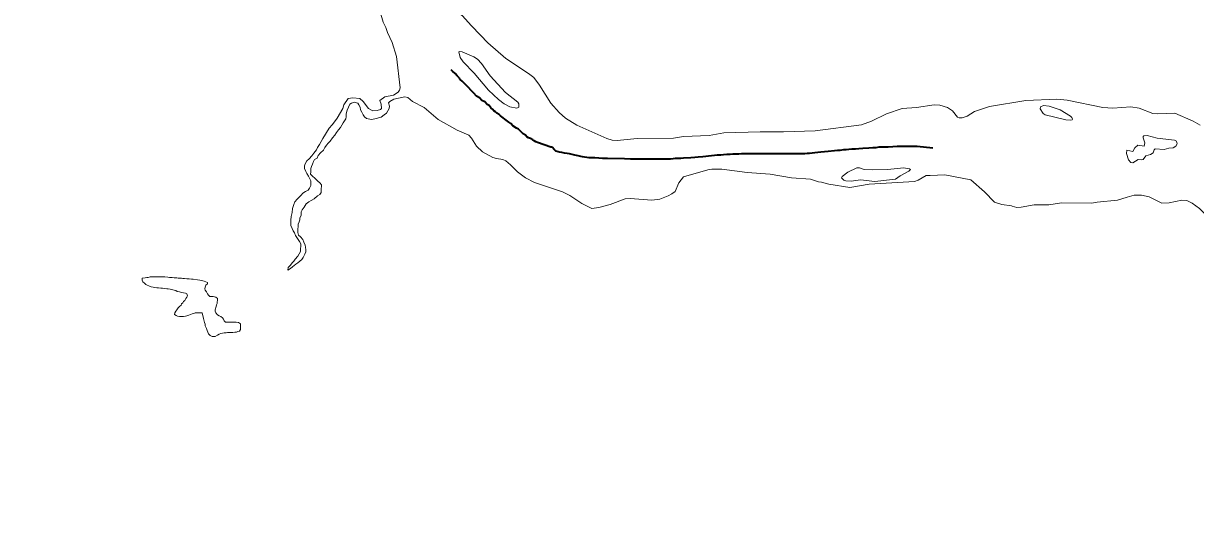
# Model space of a CAD drawing. Extents: x -1643653 to 4543381, y 1624270 to 13878484.
# Drawn here: x 600924 to 604258, y 8900028 to 8901466 of the extents above; entities that cross this region are included whole.
import ezdxf

# ---------------------------------------------------------------- set-up
doc = ezdxf.new("R2010")
doc.units = 0
doc.header["$LTSCALE"] = 200
doc.linetypes.add('LONG_DASH_SHORT_DASH', pattern=[9.9, 6, -1.2, 1.5, -1.2])
doc.layers.add('1', color=7, linetype='Continuous', lineweight=13)
doc.layers.add('6', color=7, linetype='Continuous', lineweight=13)

msp = doc.modelspace()

# ---------------------------------------------------------------- linework, layer by layer
at = {"layer": '1', "lineweight": 25}
msp.add_spline([(814781, 9009175.5), (814787.2, 9009173.4), (814796.9, 9009173.4), (814799.4, 9009172.4), (814805.1, 9009174.5), (814805.6, 9009176.5), (814811.7, 9009179.5), (814811.7, 9009179.5), (814801.5, 9009181), (814790.7, 9009181.5), (814784.1, 9009183.1), (814777.4, 9009185.1), (814778.4, 9009175.5)], degree=3, dxfattribs=at)
at = {"layer": '6'}
for points in [[(602070.8, 8901639.8), (602072.5, 8901633.8), (602072, 8901620.7), (602085.6, 8901602.1), (602093.9, 8901578.1), (602106, 8901562.3), (602134.9, 8901535.6), (602168.7, 8901491), (602172.2, 8901488.4), (602197.2, 8901460.9)], [(601954.3, 8901454.4), (601947.3, 8901470.2), (601928.1, 8901536.3), (601918.2, 8901565.6)], [(601815.9, 8901197.1), (601832.3, 8901224.9), (601835.5, 8901235.3), (601847.5, 8901253.1), (601860.3, 8901255.2), (601880.5, 8901253.4), (601890.4, 8901244.3), (601905.2, 8901224.2), (601917.4, 8901218.1), (601930.4, 8901218.8), (601939.2, 8901221.7), (601941.9, 8901224.8), (601941.4, 8901236.9), (601937.6, 8901247), (601951.6, 8901257.4), (601976.8, 8901262.8), (601989.4, 8901271.3), (601993.8, 8901276.3), (601995.2, 8901283.8), (601984.7, 8901372.5), (601972.5, 8901412), (601959.5, 8901440.2), (601954.3, 8901454.4)], [(602197.2, 8901460.9), (602223.4, 8901432.9), (602245, 8901410.9), (602295.9, 8901367.1), (602360.5, 8901324.3), (602375.9, 8901312.4), (602392, 8901291.3), (602423.7, 8901239.6), (602423.7, 8901239.6), (602447.6, 8901213.6), (602465.3, 8901197.5), (602498.3, 8901177.2), (602583.4, 8901139.4), (602598.3, 8901134.8), (602613, 8901134), (602669.5, 8901139.1), (602772.7, 8901140.1), (602801.5, 8901144.7), (602873.8, 8901148.3), (602916.4, 8901155.8), (603019.2, 8901158.7), (603085.2, 8901158.1), (603175.3, 8901161.3), (603307.7, 8901178.2), (603336, 8901188.6), (603378.2, 8901209.8), (603423.1, 8901224.6), (603463.5, 8901227), (603514.6, 8901235.2), (603530.5, 8901233.8), (603551.8, 8901227.2), (603566.3, 8901217.8), (603580.9, 8901199.6), (603585.3, 8901197.7), (603594.3, 8901197.7), (603607.9, 8901202.5)], [(601913.7, 8901193.8), (601913.7, 8901193.8), (601899.9, 8901196.4), (601893.7, 8901200.9), (601890.1, 8901206.7), (601886.1, 8901213.8), (601882.5, 8901220.9), (601881.6, 8901228.1), (601878.1, 8901234.7), (601874.5, 8901240.1), (601864.7, 8901242.3), (601864.7, 8901242.3), (601857.1, 8901240.1), (601857.1, 8901240.1), (601852, 8901236.9), (601848.4, 8901228.3), (601844.8, 8901220.2), (601842.2, 8901209), (601841.6, 8901200.9), (601840.6, 8901194.8), (601833.4, 8901184.1), (601829.3, 8901177.5), (601825.2, 8901170.4), (601820, 8901163.8), (601813.9, 8901156.2), (601809.2, 8901149.1), (601803.1, 8901141), (601795.9, 8901131.9), (601790.3, 8901125.8), (601785.7, 8901120.3), (601781, 8901114.2), (601776.9, 8901106.1), (601769.2, 8901098.5), (601762.6, 8901090.9), (601759, 8901083.8), (601751.8, 8901079.7), (601749.2, 8901074.2), (601745.6, 8901066.5), (601743, 8901059.9), (601741.5, 8901054.3), (601741.4, 8901044.7), (601740.4, 8901038.1), (601746.4, 8901031.9), (601752.5, 8901026.3), (601761.6, 8901017.6), (601767.2, 8901013), (601771.2, 8901007.9), (601771.1, 8900992.6), (601770.6, 8900986), (601767, 8900980.4), (601760.3, 8900975.9), (601751.1, 8900968.3), (601741.9, 8900962.8), (601735.3, 8900959.2), (601727.6, 8900953.2), (601722, 8900944.6), (601716.8, 8900936.4), (601714.2, 8900930.9), (601713.7, 8900920.7), (601710.1, 8900914.1), (601710, 8900908), (601708.5, 8900902.4), (601704.9, 8900896.3), (601704.8, 8900890.2), (601704.2, 8900880.6), (601704.2, 8900872.4), (601706.2, 8900864.8), (601712.3, 8900859.7), (601718.3, 8900852), (601721.3, 8900844.3), (601725.3, 8900836.2), (601725.8, 8900830.6), (601727.3, 8900822.9), (601727.2, 8900816.8), (601724.2, 8900810.2), (601719.5, 8900801.1), (601715.4, 8900795.5), (601709.8, 8900791), (601704.2, 8900785.9), (601698.5, 8900781.9), (601688.8, 8900774.8), (601683.2, 8900770.3), (601675.5, 8900765.2), (601676.6, 8900772.3), (601683.2, 8900778.9), (601687.9, 8900786), (601693, 8900791.1), (601697.1, 8900796.6), (601704.3, 8900804.7), (601707.9, 8900811.8), (601711.5, 8900817.9), (601712.1, 8900826.1), (601713.1, 8900833.7), (601713.2, 8900840.3), (601709.1, 8900846.4), (601705.6, 8900852.1), (601701.1, 8900857.7), (601698, 8900863.3), (601695, 8900870.9), (601691.5, 8900877.1), (601688.5, 8900883.2)], [(601976.9, 8901251.4), (601965.8, 8901244.8), (601962.5, 8901241.1), (601964.6, 8901231), (601964.2, 8901224.2), (601956.6, 8901211.3), (601950.1, 8901206.7)], [(602540.3, 8900940.6), (602511.8, 8900954.3), (602477.8, 8900977.2), (602457.1, 8900988.1), (602377, 8901014.6), (602351.7, 8901027.4), (602329, 8901044.3), (602309.1, 8901064.5), (602295.6, 8901075.7), (602287.4, 8901079.3), (602269, 8901082.1), (602258.5, 8901085.2), (602229.4, 8901101.9), (602212.6, 8901117.1), (602198.1, 8901140.7), (602190.3, 8901148.7), (602157.5, 8901163.3), (602103.4, 8901193.6), (602063.2, 8901227.6), (602030.5, 8901244.2), (602017.5, 8901255.5), (602008.5, 8901257.9), (601976.9, 8901251.4)], [(603607.9, 8901202.5), (603628.6, 8901215.9), (603671.7, 8901230.7), (603774.9, 8901247.2), (603862.9, 8901251.2), (603892.8, 8901248.7), (603993.8, 8901227), (604022.6, 8901225.8), (604073.7, 8901229.1), (604097.1, 8901225.2), (604136.5, 8901210.6), (604149.3, 8901209.6), (604198.3, 8901211), (604250.4, 8901188.4), (604270.6, 8901176.9)], [(601688.5, 8900883.2), (601684.5, 8900892.4), (601684.6, 8900907.1), (601685.7, 8900917.8), (601688.3, 8900929), (601688.8, 8900940.2), (601692.5, 8900951.3), (601696.1, 8900959.5), (601702.8, 8900966.5), (601708.9, 8900973.1), (601714, 8900978.7), (601718.6, 8900984.3), (601726.3, 8900988.8), (601734, 8900992.8), (601737.6, 8900998.4), (601741.2, 8901006), (601741.2, 8901019.2), (601738.2, 8901024.9), (601734.2, 8901032), (601730.2, 8901040.2), (601726.7, 8901045.8), (601723.2, 8901053.9), (601723.2, 8901062.1), (601724.8, 8901067.2), (601729.9, 8901075.8), (601736.6, 8901081.9), (601743.7, 8901090), (601749.9, 8901098.1), (601757.1, 8901106.7), (601760.7, 8901113.8), (601765.8, 8901122.4), (601775.1, 8901139.7), (601793.4, 8901168.4), (601793.4, 8901168.4), (601802.3, 8901178.6), (601802.3, 8901178.6), (601811.2, 8901190.6), (601815.9, 8901197.1)], [(601950.1, 8901206.7), (601941, 8901200.2), (601923.6, 8901195.4), (601913.7, 8901193.8)], [(603193.7, 8901015.1), (603184.8, 8901016.2), (603162.4, 8901023.8), (603108.1, 8901028), (603047.5, 8901037.8), (602982.6, 8901042.3), (602909.9, 8901052.1), (602881.9, 8901051.8), (602870, 8901049.9), (602801.6, 8901030.2), (602788.3, 8901013.3), (602778, 8900988.8), (602767.8, 8900982.5)], [(603706.7, 8900952), (603685.4, 8900958.5), (603657.1, 8900987.5), (603618.8, 8901021.8), (603544.5, 8901036.2), (603502.7, 8901034.6), (603491.1, 8901033.8), (603469, 8901020.5), (603457.9, 8901017.3), (603329.4, 8901010), (603274.5, 8901000.3), (603214.9, 8901009.5), (603193.7, 8901015.1)], [(602767.8, 8900982.5), (602757.7, 8900976.2), (602733.5, 8900967.3), (602710.8, 8900964.5), (602649.2, 8900968.7), (602635.6, 8900968.3), (602592.3, 8900952), (602560.1, 8900943.3), (602540.3, 8900940.6)], [(604062.8, 8900972.3), (604036, 8900964.1), (603977.5, 8900958.7), (603961.5, 8900955.6)], [(604366, 8900847), (604269.1, 8900939.9), (604248, 8900956), (604232.7, 8900962.7), (604218.8, 8900964.1), (604182.6, 8900956.3), (604161.8, 8900955.6), (604125.6, 8900973.4), (604104.3, 8900978.3), (604083.2, 8900978.5), (604062.8, 8900972.3)], [(603735.6, 8900947.2), (603734.2, 8900947.6), (603706.7, 8900952)], [(603961.5, 8900955.6), (603876.6, 8900956.4), (603840.6, 8900950.9), (603798.6, 8900951.2), (603761.7, 8900944.2), (603749, 8900943.3), (603735.6, 8900947.2)], [(601261.8, 8900742.2), (601270.4, 8900743.2), (601275, 8900744.2), (601279.1, 8900744.7), (601284.1, 8900745.8), (601288.2, 8900745.8), (601294.3, 8900746.3), (601301.5, 8900746.3), (601305.5, 8900746.3), (601312.1, 8900746.3), (601318.2, 8900746.3), (601325.9, 8900745.8), (601334.5, 8900745.2), (601339.1, 8900744.7), (601346.7, 8900744.2), (601352.8, 8900743.2), (601360, 8900743.2), (601364, 8900742.7), (601369.1, 8900742.2), (601373.2, 8900742.2), (601377.3, 8900741.7), (601382.4, 8900741.2), (601388.5, 8900740.6), (601395.1, 8900740.1), (601402.2, 8900739.6), (601406.3, 8900739.1), (601418.5, 8900737.6), (601425.6, 8900736.6), (601430.2, 8900736), (601434.3, 8900735), (601438.3, 8900734), (601442.9, 8900731.9), (601447, 8900730.4), (601447, 8900726.3), (601442.9, 8900722.8), (601440.9, 8900716.6), (601439.4, 8900712.5), (601440.9, 8900707.9), (601445, 8900703.8), (601447.5, 8900698.2), (601450.6, 8900694.1), (601454.1, 8900690), (601458.7, 8900690), (601463.8, 8900690), (601470.9, 8900688.5), (601475.5, 8900684.9), (601475.5, 8900678.8), (601475, 8900674.7), (601475, 8900670.6), (601473, 8900666.5), (601472.5, 8900661.9), (601469.4, 8900652.2), (601469.4, 8900648.1), (601471, 8900644), (601475.5, 8900637.9), (601480.6, 8900635.3), (601485.2, 8900633.3), (601489.8, 8900629.7), (601492.8, 8900625.6), (601494.9, 8900621.5), (601498.9, 8900616.9), (601503.5, 8900616.9), (601508.6, 8900616.9), (601512.7, 8900617.4), (601518.3, 8900617.4), (601523.4, 8900617.4), (601528.5, 8900617.4), (601535.1, 8900616.4), (601541.2, 8900612.8), (601541.2, 8900605.7), (601541.2, 8900600.1), (601541.2, 8900596), (601538.7, 8900591.9), (601533.6, 8900590.8), (601529.5, 8900589.3), (601525.4, 8900588.8), (601519.3, 8900588.3), (601515.2, 8900588.3), (601510.7, 8900588.3), (601504.6, 8900587.8), (601500.5, 8900587.3), (601494.9, 8900586.8), (601490.3, 8900586.2), (601485.2, 8900585.2), (601480.6, 8900583.2), (601475.6, 8900580.1), (601469.4, 8900576.5), (601465.4, 8900576.5), (601460.8, 8900577), (601454.7, 8900579.6), (601450.6, 8900584.2), (601448.6, 8900589.3), (601446.5, 8900593.9), (601445, 8900599), (601443, 8900603.1), (601440.9, 8900607.2), (601440.9, 8900611.3), (601438.9, 8900616.4), (601437.4, 8900623.6), (601436.3, 8900627.7), (601435.3, 8900632.3)], [(601435.3, 8900632.3), (601436.3, 8900627.7), (601437.4, 8900623.6), (601438.9, 8900616.4), (601440.9, 8900611.3), (601440.9, 8900607.2), (601443, 8900603.1), (601445, 8900599), (601446.5, 8900593.9), (601448.6, 8900589.3), (601450.6, 8900584.2), (601454.7, 8900579.6), (601460.8, 8900577), (601465.4, 8900576.5), (601469.4, 8900576.5), (601475.6, 8900580.1), (601480.6, 8900583.2), (601485.2, 8900585.2), (601490.3, 8900586.2), (601494.9, 8900586.8), (601500.5, 8900587.3), (601504.6, 8900587.8), (601510.7, 8900588.3), (601515.2, 8900588.3), (601519.3, 8900588.3), (601525.4, 8900588.8), (601529.5, 8900589.3), (601533.6, 8900590.8), (601538.7, 8900591.9), (601541.2, 8900596), (601541.2, 8900600.1), (601541.2, 8900605.7), (601541.2, 8900612.8), (601535.1, 8900616.4), (601528.5, 8900617.4), (601523.4, 8900617.4), (601518.3, 8900617.4), (601512.7, 8900617.4), (601508.6, 8900616.9), (601503.5, 8900616.9), (601498.9, 8900616.9), (601494.9, 8900621.5), (601492.8, 8900625.6), (601489.8, 8900629.7), (601485.2, 8900633.3), (601480.6, 8900635.3), (601475.5, 8900637.9), (601471, 8900644), (601469.4, 8900648.1), (601469.4, 8900652.2), (601472.5, 8900661.9), (601473, 8900666.5), (601475, 8900670.6), (601475, 8900674.7), (601475.5, 8900678.8), (601475.5, 8900684.9), (601470.9, 8900688.5), (601463.8, 8900690), (601458.7, 8900690), (601454.1, 8900690), (601450.6, 8900694.1), (601447.5, 8900698.2), (601445, 8900703.8), (601440.9, 8900707.9), (601439.4, 8900712.5), (601440.9, 8900716.6), (601442.9, 8900722.8), (601447, 8900726.3), (601447, 8900730.4), (601442.9, 8900731.9), (601438.3, 8900734), (601434.3, 8900735), (601430.2, 8900736), (601425.6, 8900736.6), (601418.5, 8900737.6), (601406.3, 8900739.1), (601402.2, 8900739.6), (601395.1, 8900740.1), (601388.5, 8900740.6), (601382.4, 8900741.2), (601377.3, 8900741.7), (601373.2, 8900742.2), (601369.1, 8900742.2), (601364, 8900742.7), (601360, 8900743.2), (601352.8, 8900743.2), (601346.7, 8900744.2), (601339.1, 8900744.7), (601334.5, 8900745.2), (601325.9, 8900745.8), (601318.2, 8900746.3), (601312.1, 8900746.3), (601305.5, 8900746.3), (601301.5, 8900746.3), (601294.3, 8900746.3), (601288.2, 8900745.8), (601284.1, 8900745.8), (601279.1, 8900744.7), (601275, 8900744.2), (601270.4, 8900743.2), (601261.8, 8900742.2)], [(601435.3, 8900632.3), (601433.3, 8900639.4), (601431.8, 8900643.5), (601427.2, 8900644), (601423.1, 8900644), (601417, 8900644), (601412.4, 8900643.5), (601408.3, 8900642), (601403.3, 8900640.9), (601398.7, 8900639.4), (601394.6, 8900637.4), (601389, 8900635.3), (601385, 8900634.3), (601379.3, 8900633.8), (601373.2, 8900633.8), (601368.2, 8900633.8), (601362.1, 8900634.3), (601358, 8900635.8), (601353.4, 8900639.4), (601354.4, 8900644), (601357, 8900648.1), (601360, 8900652.7), (601363.6, 8900657.8), (601368.1, 8900661.9), (601372.2, 8900665.5), (601373.2, 8900669.6), (601377.3, 8900672.1), (601378.8, 8900676.2), (601382.9, 8900679.3), (601385.4, 8900684.4), (601388.5, 8900688.5), (601390.5, 8900692.6), (601388.5, 8900697.7), (601384.4, 8900699.7), (601378.8, 8900700.8), (601373.2, 8900701.8), (601367.6, 8900703.8), (601361, 8900704.8), (601356.9, 8900706.9), (601352.3, 8900708.4), (601345.2, 8900710), (601341.2, 8900711), (601335.6, 8900712), (601331.5, 8900712.5), (601326.4, 8900713), (601319.3, 8900713.5), (601314.7, 8900713.5), (601308.1, 8900714.6), (601303.5, 8900715.1), (601297.4, 8900716.1), (601292.8, 8900716.6), (601286.7, 8900718.1), (601280.1, 8900720.2), (601276, 8900722.7), (601271.9, 8900724.3), (601267.9, 8900728.4), (601263.3, 8900731.9), (601261.8, 8900737.1), (601261.8, 8900742.2)], [(601261.8, 8900742.2), (601261.8, 8900737.1), (601263.3, 8900731.9), (601267.9, 8900728.4), (601271.9, 8900724.3), (601276, 8900722.7), (601280.1, 8900720.2), (601286.7, 8900718.1), (601292.8, 8900716.6), (601297.4, 8900716.1), (601303.5, 8900715.1), (601308.1, 8900714.6), (601314.7, 8900713.5), (601319.3, 8900713.5), (601326.4, 8900713), (601331.5, 8900712.5), (601335.6, 8900712), (601341.2, 8900711), (601345.2, 8900710), (601352.3, 8900708.4), (601356.9, 8900706.9), (601361, 8900704.8), (601367.6, 8900703.8), (601373.2, 8900701.8), (601378.8, 8900700.8), (601384.4, 8900699.7), (601388.5, 8900697.7), (601390.5, 8900692.6), (601388.5, 8900688.5), (601385.4, 8900684.4), (601382.9, 8900679.3), (601378.8, 8900676.2), (601377.3, 8900672.1), (601373.2, 8900669.6), (601372.2, 8900665.5), (601368.1, 8900661.9), (601363.6, 8900657.8), (601360, 8900652.7), (601357, 8900648.1), (601354.4, 8900644), (601353.4, 8900639.4), (601358, 8900635.8), (601362.1, 8900634.3), (601368.2, 8900633.8), (601373.2, 8900633.8), (601379.3, 8900633.8), (601385, 8900634.3), (601389, 8900635.3), (601394.6, 8900637.4), (601398.7, 8900639.4), (601403.3, 8900640.9), (601408.3, 8900642), (601412.4, 8900643.5), (601417, 8900644), (601423.1, 8900644), (601427.2, 8900644), (601431.8, 8900643.5), (601433.3, 8900639.4), (601435.3, 8900632.3)]]:
    msp.add_lwpolyline(points, dxfattribs=at)
for points in [[(602251.7, 8901317.4), (602227.1, 8901352.8), (602215.6, 8901364.7), (602205.2, 8901371.1), (602171.8, 8901385.5), (602165.2, 8901386.8), (602162.3, 8901385.5), (602165.6, 8901369.6), (602174.4, 8901356.9), (602206, 8901324.7), (602246.7, 8901276.4), (602274.6, 8901250.6), (602291.4, 8901237.4), (602307.4, 8901228.9), (602327.4, 8901225.7), (602333.3, 8901228.7), (602332.5, 8901238.2), (602330.5, 8901242.4), (602295.2, 8901270.3)], [(602251.7, 8901317.4), (602227.1, 8901352.8), (602215.6, 8901364.7), (602205.2, 8901371.1), (602171.8, 8901385.5), (602165.2, 8901386.8), (602162.3, 8901385.5), (602165.6, 8901369.6), (602174.4, 8901356.9), (602206, 8901324.7), (602246.7, 8901276.4), (602274.6, 8901250.6), (602291.4, 8901237.4), (602307.4, 8901228.9), (602327.4, 8901225.7), (602333.3, 8901228.7), (602332.5, 8901238.2), (602330.5, 8901242.4), (602295.2, 8901270.3)], [(603829.6, 8901206.7), (603888.3, 8901192.4), (603903.2, 8901191.1), (603906.4, 8901192.1), (603907.6, 8901194.3), (603906, 8901198.8), (603901.8, 8901202.9), (603872.6, 8901220.9), (603841, 8901231.4), (603825.6, 8901232.8), (603816.8, 8901229.3), (603815.9, 8901224.1), (603823.9, 8901210.2)], [(604197.8, 8901135), (604148.6, 8901140.3), (604120.4, 8901148.2), (604110.8, 8901146.7), (604108.8, 8901144.8), (604108.3, 8901141), (604113.8, 8901127.2), (604111.8, 8901117.1), (604093.8, 8901120.7), (604085, 8901112.4), (604078.8, 8901102.3), (604062.1, 8901106.1), (604061.5, 8901096.8), (604066.5, 8901078.5), (604073.3, 8901070.7), (604079.2, 8901070), (604094.3, 8901079.6), (604104.8, 8901078.4), (604108.9, 8901079.6), (604115.8, 8901090.4), (604129.2, 8901093.6), (604137.3, 8901098.4), (604139.7, 8901106.9), (604142.6, 8901109.5), (604168.3, 8901107.9), (604181.9, 8901111.7), (604194.4, 8901113.1), (604201.9, 8901117.7), (604205, 8901123.9), (604203.1, 8901131.6)], [(603339.5, 8901050.3), (603315.2, 8901051.5), (603302.2, 8901055.8), (603294.1, 8901055.6), (603268.5, 8901043.8), (603252.5, 8901031.2), (603250.7, 8901027.7), (603257.7, 8901020.9), (603263.2, 8901019), (603277.7, 8901018.2), (603305, 8901021.5), (603345.1, 8901017), (603403.9, 8901024.2), (603417.6, 8901033.5), (603441.9, 8901046.6), (603446.5, 8901051), (603443.9, 8901053.1), (603427.3, 8901056), (603382.5, 8901051.4)]]:
    msp.add_lwpolyline(points, close=True, dxfattribs=at)
at = {"layer": '6', "linetype": 'LONG_DASH_SHORT_DASH', "lineweight": 35}
for points in [[(602288, 8901197.7), (602280.9, 8901203.8), (602276.8, 8901207.4), (602270.7, 8901211), (602266.7, 8901215.1), (602262.1, 8901218.2), (602258.5, 8901222.2), (602252.9, 8901226.3), (602248.8, 8901233), (602242.7, 8901236), (602236.1, 8901243.2), (602228, 8901247.3), (602221.3, 8901254.9), (602212.7, 8901259.6), (602204.5, 8901268.2), (602197.9, 8901274.4), (602188.8, 8901285.1), (602180.6, 8901293.3), (602172, 8901302.5), (602166.4, 8901306.6), (602163.8, 8901310.7), (602157.2, 8901317.8), (602151.6, 8901324.5), (602144.5, 8901330.6), (602140.4, 8901334.7)], [(602560.3, 8901083.2), (602549.1, 8901084.2), (602540.5, 8901084.2), (602532.3, 8901084.7), (602514, 8901087.3), (602508.9, 8901088.3), (602501.3, 8901089.8), (602497.2, 8901091.4), (602492.1, 8901092.4), (602485, 8901093.9), (602476.9, 8901095.4), (602470.8, 8901096.5), (602462.6, 8901098), (602455, 8901099.5), (602448.4, 8901100.6), (602444.3, 8901101.1), (602438.2, 8901103.1), (602434.1, 8901106.7), (602428, 8901114.4), (602423.9, 8901114.9), (602385.8, 8901128.2), (602381.2, 8901130.2), (602376.6, 8901132.8), (602372.5, 8901135.3), (602366.4, 8901138.9), (602360.8, 8901140.9), (602355.2, 8901144.5), (602351.7, 8901148.6), (602345.6, 8901152.2), (602338.4, 8901159.4), (602331.8, 8901165.5), (602326.7, 8901168.6), (602316, 8901175.2), (602309.9, 8901181.8), (602304.3, 8901185.9), (602292.6, 8901194.1), (602288, 8901197.7)], [(603175.1, 8901098.5), (603167.4, 8901098), (603159.8, 8901097), (603153.2, 8901096.5), (603146.1, 8901096), (603137.9, 8901095.5), (603129.3, 8901095.5), (603118.1, 8901095.5), (603107.9, 8901095.5), (603099.2, 8901095.5), (603091.6, 8901095.5), (603083, 8901095.5), (603078.4, 8901095.5), (603071.2, 8901095.5), (603064.1, 8901095.5), (603060.1, 8901095.5), (603053.4, 8901095.5), (603048.9, 8901095.5), (603041.2, 8901095.5), (603037.2, 8901095.5), (603026, 8901095.5), (603016.3, 8901095.5), (603006.1, 8901095.5), (602995.9, 8901095.5), (602986.8, 8901095.5), (602977.6, 8901095.5), (602965.9, 8901095.5), (602958.3, 8901094.9), (602949.6, 8901094.9), (602941.5, 8901094.4), (602933.8, 8901093.9), (602924.7, 8901093.4), (602915, 8901092.9), (602907.4, 8901092.4), (602897.2, 8901091.9), (602889.1, 8901090.9), (602880.9, 8901089.8), (602872.8, 8901089.3), (602864.6, 8901088.3), (602856, 8901087.3), (602843.3, 8901086.3), (602833.6, 8901085.2), (602821.9, 8901084.7), (602801.5, 8901083.2), (602793.4, 8901082.7), (602785.3, 8901082.2), (602777.6, 8901082.2), (602771.5, 8901081.2), (602763.9, 8901080.6), (602754.7, 8901080.6), (602747.1, 8901080.6), (602737.4, 8901080.6), (602729.8, 8901080.6), (602720.6, 8901080.6), (602710.5, 8901080.6), (602700.8, 8901080.6), (602690.6, 8901080.6), (602681.4, 8901080.6), (602672.3, 8901080.6), (602662.1, 8901080.6), (602650.9, 8901080.6), (602633.1, 8901081.1), (602584.8, 8901082.2), (602571, 8901082.7), (602560.3, 8901083.2)], [(603510.2, 8901111.9), (603465.6, 8901116.4), (603456.5, 8901116.4), (603446.8, 8901116.4), (603436.1, 8901116.4), (603421.9, 8901116.4), (603408.6, 8901116.4), (603396.9, 8901115.4), (603383.7, 8901114.9), (603374.5, 8901114.9), (603365.9, 8901114.4), (603356.7, 8901114.4), (603348.1, 8901112.8), (603339.4, 8901112.8), (603328.2, 8901112.3), (603311.4, 8901110.8), (603300.2, 8901110.3), (603290.1, 8901108.8), (603280.4, 8901108.8), (603271.8, 8901108.2), (603263.6, 8901106.7), (603256, 8901106.7), (603246.3, 8901105.2), (603239.2, 8901105.2), (603230.5, 8901104.2), (603212.7, 8901102.1), (603202, 8901101.1), (603191.9, 8901100.1), (603183.7, 8901099.1), (603175.1, 8901098.5)]]:
    msp.add_lwpolyline(points, dxfattribs=at)

doc.saveas('drawing.dxf')
